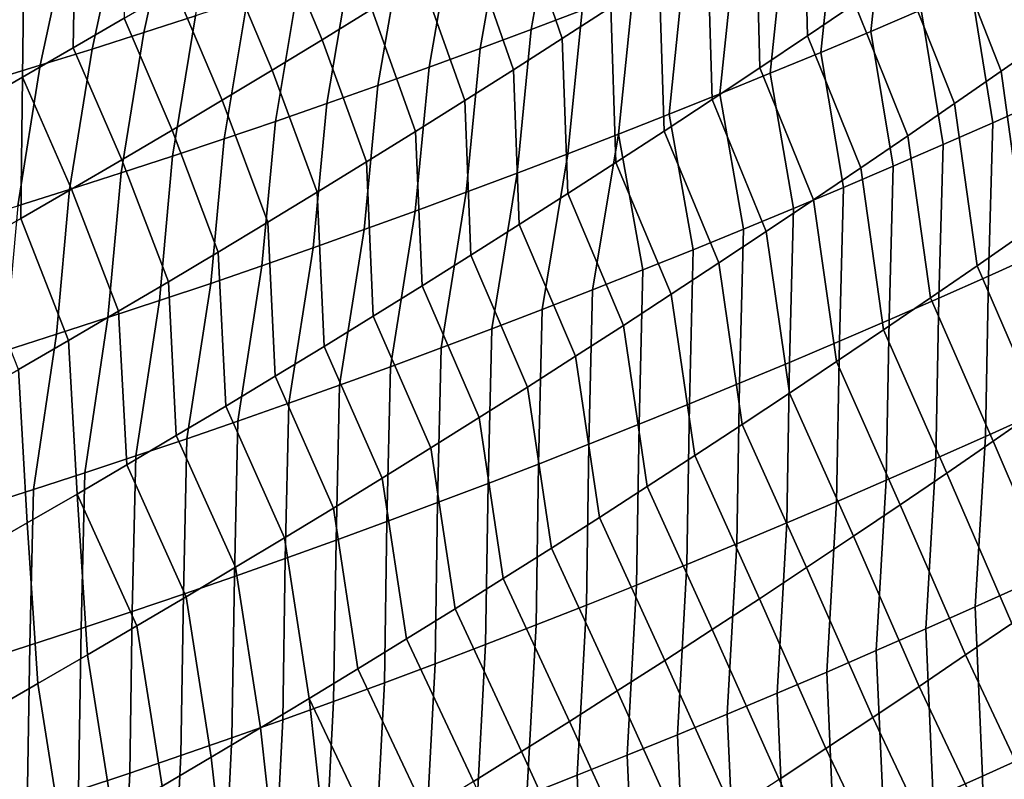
# Model space of a CAD drawing. Header units: metres. Extents: x -240 to 45, y -77 to 27.
# Tile 990 of 1056: x 26.62 to 28.49, y -24.83 to -23.39. Entities that reach past the tile are written whole.
import ezdxf

# ---------------------------------------------------------------- set-up
doc = ezdxf.new("R2010")
doc.units = ezdxf.units.M
doc.layers.add('solid_102011X2', color=7, linetype='CONTINUOUS')

msp = doc.modelspace()

# ---------------------------------------------------------------- linework, layer by layer
at = {"layer": 'solid_102011X2'}
for points in [[(28.206314, -23.359297, 81.407509), (28.116386, -23.420115, 81.375328), (28.109219, -23.124783, 81.074654), (28.199812, -23.063606, 81.105637)], [(28.265881, -23.140133, 122.095032), (28.236708, -23.411318, 121.825127), (28.331779, -23.37077, 121.786957), (28.361324, -23.099768, 122.057487)], [(27.737549, -23.105751, 122.584633), (27.640512, -23.142235, 122.619019), (27.59343, -23.407553, 122.346931), (27.689936, -23.371, 122.312126)], [(28.65946, -23.362925, 81.865646), (28.571669, -23.425045, 81.831017), (28.474339, -23.174686, 81.505562), (28.563093, -23.11244, 81.538742)], [(26.822271, -23.386597, 80.066956), (26.726105, -23.44268, 80.041985), (26.730255, -23.192286, 79.722122), (26.827143, -23.13607, 79.746056)], [(27.014204, -23.126394, 123.126831), (26.915575, -23.158251, 123.157776), (26.859774, -23.413542, 122.879913), (26.957771, -23.381659, 122.848694)], [(27.744041, -23.36578, 80.953224), (27.652052, -23.425093, 80.923515), (27.572279, -23.193708, 80.59272), (27.665361, -23.134312, 80.621132)], [(28.116386, -23.420115, 81.375328), (28.026169, -23.48057, 81.343407), (28.018343, -23.185589, 81.043915), (28.109219, -23.124783, 81.074654)], [(28.170275, -23.179966, 122.132187), (28.141462, -23.451336, 121.862907), (28.236708, -23.411318, 121.825127), (28.265881, -23.140133, 122.095032)], [(26.915575, -23.158251, 123.157776), (26.816845, -23.189516, 123.188332), (26.761667, -23.444838, 122.910736), (26.859774, -23.413542, 122.879913)], [(27.291435, -23.369564, 80.509041), (27.19729, -23.427401, 80.481674), (27.109272, -23.215891, 80.143494), (27.204433, -23.15818, 80.16954)], [(27.640512, -23.142235, 122.619019), (27.543346, -23.178154, 122.653015), (27.496782, -23.443544, 122.38134), (27.59343, -23.407553, 122.346931)], [(28.571669, -23.425045, 81.831017), (28.48357, -23.486824, 81.796631), (28.38529, -23.23658, 81.472626), (28.474339, -23.174686, 81.505562)], [(26.726105, -23.44268, 80.041985), (26.629694, -23.498352, 80.017288), (26.633133, -23.248083, 79.698448), (26.730255, -23.192286, 79.722122)], [(26.816845, -23.189516, 123.188332), (26.718019, -23.220186, 123.218483), (26.663456, -23.475538, 122.941154), (26.761667, -23.444838, 122.910736)], [(27.543346, -23.178154, 122.653015), (27.446053, -23.213509, 122.686615), (27.4, -23.478973, 122.415344), (27.496782, -23.443544, 122.38134)], [(27.652052, -23.425093, 80.923515), (27.559786, -23.48403, 80.894066), (27.47893, -23.252716, 80.56456), (27.572279, -23.193708, 80.59272)], [(28.026169, -23.48057, 81.343407), (27.935659, -23.540663, 81.311745), (27.927189, -23.246025, 81.013428), (28.018343, -23.185589, 81.043915)], [(28.074511, -23.219263, 122.168961), (28.046049, -23.49082, 121.900291), (28.141462, -23.451336, 121.862907), (28.170275, -23.179966, 122.132187)], [(27.446053, -23.213509, 122.686615), (27.348633, -23.248291, 122.719826), (27.303083, -23.513834, 122.448952), (27.4, -23.478973, 122.415344)], [(26.718019, -23.220186, 123.218483), (26.619097, -23.250259, 123.248245), (26.565144, -23.505644, 122.971169), (26.663456, -23.475538, 122.941154)], [(27.19729, -23.427401, 80.481674), (27.102884, -23.48484, 80.454582), (27.013855, -23.273199, 80.117714), (27.109272, -23.215891, 80.143494)], [(27.978592, -23.258017, 122.205338), (27.95047, -23.529764, 121.937279), (28.046049, -23.49082, 121.900291), (28.074511, -23.219263, 122.168961)], [(26.629694, -23.498352, 80.017288), (26.533037, -23.553608, 79.992882), (26.535776, -23.303461, 79.675056), (26.633133, -23.248083, 79.698448)], [(27.348633, -23.248291, 122.719826), (27.251093, -23.282501, 122.752632), (27.206036, -23.548122, 122.482162), (27.303083, -23.513834, 122.448952)], [(27.935659, -23.540663, 81.311745), (27.844862, -23.600388, 81.280342), (27.835754, -23.306089, 80.9832), (27.927189, -23.246025, 81.013428)], [(28.48357, -23.486824, 81.796631), (28.395168, -23.548254, 81.762497), (28.295948, -23.298117, 81.439941), (28.38529, -23.23658, 81.472626)], [(27.559786, -23.48403, 80.894066), (27.467243, -23.542585, 80.864883), (27.385315, -23.311337, 80.536667), (27.47893, -23.252716, 80.56456)], [(27.882521, -23.296228, 122.241325), (27.854729, -23.568169, 121.973862), (27.95047, -23.529764, 121.937279), (27.978592, -23.258017, 122.205338)], [(27.102884, -23.48484, 80.454582), (27.008215, -23.541883, 80.427765), (26.918188, -23.330103, 80.092194), (27.013855, -23.273199, 80.117714)], [(27.251093, -23.282501, 122.752632), (27.153433, -23.316133, 122.785049), (27.108862, -23.581839, 122.514969), (27.206036, -23.548122, 122.482162)], [(28.426678, -23.329697, 121.748398), (28.467382, -23.584448, 121.462135), (28.561283, -23.542519, 121.422394), (28.521395, -23.288101, 121.70945)], [(27.844862, -23.600388, 81.280342), (27.753775, -23.659744, 81.249207), (27.744041, -23.36578, 80.953224), (27.835754, -23.306089, 80.9832)], [(27.786301, -23.333891, 122.276924), (27.758829, -23.606026, 122.010048), (27.854729, -23.568169, 121.973862), (27.882521, -23.296228, 122.241325)], [(28.395168, -23.548254, 81.762497), (28.306463, -23.609335, 81.728615), (28.206314, -23.359297, 81.407509), (28.295948, -23.298117, 81.439941)], [(27.153433, -23.316133, 122.785049), (27.055658, -23.349188, 122.81707), (27.011562, -23.614975, 122.547371), (27.108862, -23.581839, 122.514969)], [(27.467243, -23.542585, 80.864883), (27.374428, -23.60076, 80.835976), (27.291435, -23.369564, 80.509041), (27.385315, -23.311337, 80.536667)], [(27.008215, -23.541883, 80.427765), (26.913284, -23.598526, 80.40123), (26.822271, -23.386597, 80.066956), (26.918188, -23.330103, 80.092194)], [(27.689936, -23.371, 122.312126), (27.662771, -23.643333, 122.045837), (27.758829, -23.606026, 122.010048), (27.786301, -23.333891, 122.276924)], [(28.331779, -23.37077, 121.786957), (28.373291, -23.625868, 121.50148), (28.467382, -23.584448, 121.462135), (28.426678, -23.329697, 121.748398)], [(27.055658, -23.349188, 122.81707), (26.957771, -23.381659, 122.848694), (26.914143, -23.647532, 122.579369), (27.011562, -23.614975, 122.547371)], [(28.306463, -23.609335, 81.728615), (28.217455, -23.670065, 81.694992), (28.116386, -23.420115, 81.375328), (28.206314, -23.359297, 81.407509)], [(26.957771, -23.381659, 122.848694), (26.859774, -23.413542, 122.879913), (26.816605, -23.679502, 122.610954), (26.914143, -23.647532, 122.579369)], [(27.374428, -23.60076, 80.835976), (27.281338, -23.65855, 80.807335), (27.19729, -23.427401, 80.481674), (27.291435, -23.369564, 80.509041)], [(27.59343, -23.407553, 122.346931), (27.566561, -23.680086, 122.081215), (27.662771, -23.643333, 122.045837), (27.689936, -23.371, 122.312126)], [(27.753775, -23.659744, 81.249207), (27.662399, -23.718733, 81.218346), (27.652052, -23.425093, 80.923515), (27.744041, -23.36578, 80.953224)], [(28.236708, -23.411318, 121.825127), (28.279013, -23.666773, 121.540436), (28.373291, -23.625868, 121.50148), (28.331779, -23.37077, 121.786957)], [(26.913284, -23.598526, 80.40123), (26.818094, -23.654766, 80.374962), (26.726105, -23.44268, 80.041985), (26.822271, -23.386597, 80.066956)], [(26.859774, -23.413542, 122.879913), (26.761667, -23.444838, 122.910736), (26.718948, -23.710886, 122.642136), (26.816605, -23.679502, 122.610954)], [(27.496782, -23.443544, 122.38134), (27.470201, -23.71628, 122.116196), (27.566561, -23.680086, 122.081215), (27.59343, -23.407553, 122.346931)], [(28.217455, -23.670065, 81.694992), (28.128145, -23.730442, 81.661636), (28.026169, -23.48057, 81.343407), (28.116386, -23.420115, 81.375328)], [(28.141462, -23.451336, 121.862907), (28.184549, -23.707157, 121.578995), (28.279013, -23.666773, 121.540436), (28.236708, -23.411318, 121.825127)], [(27.281338, -23.65855, 80.807335), (27.187975, -23.715956, 80.778969), (27.102884, -23.48484, 80.454582), (27.19729, -23.427401, 80.481674)], [(27.662399, -23.718733, 81.218346), (27.57074, -23.777348, 81.187752), (27.559786, -23.48403, 80.894066), (27.652052, -23.425093, 80.923515)], [(28.613317, -23.732498, 82.119553), (28.525631, -23.794033, 82.083778), (28.48357, -23.486824, 81.796631), (28.571669, -23.425045, 81.831017)], [(26.761667, -23.444838, 122.910736), (26.663456, -23.475538, 122.941154), (26.62118, -23.741676, 122.672913), (26.718948, -23.710886, 122.642136)], [(26.818094, -23.654766, 80.374962), (26.722647, -23.710602, 80.348984), (26.629694, -23.498352, 80.017288), (26.726105, -23.44268, 80.041985)], [(27.4, -23.478973, 122.415344), (27.373695, -23.751911, 122.150764), (27.470201, -23.71628, 122.116196), (27.496782, -23.443544, 122.38134)], [(28.046049, -23.49082, 121.900291), (28.089905, -23.747019, 121.617149), (28.184549, -23.707157, 121.578995), (28.141462, -23.451336, 121.862907)], [(26.663456, -23.475538, 122.941154), (26.565144, -23.505644, 122.971169), (26.5233, -23.771873, 122.703278), (26.62118, -23.741676, 122.672913)], [(27.187975, -23.715956, 80.778969), (27.094341, -23.77297, 80.750893), (27.008215, -23.541883, 80.427765), (27.102884, -23.48484, 80.454582)], [(27.303083, -23.513834, 122.448952), (27.277044, -23.786976, 122.184929), (27.373695, -23.751911, 122.150764), (27.4, -23.478973, 122.415344)], [(27.57074, -23.777348, 81.187752), (27.478792, -23.83559, 81.157433), (27.467243, -23.542585, 80.864883), (27.559786, -23.48403, 80.894066)], [(28.128145, -23.730442, 81.661636), (28.038534, -23.790462, 81.62854), (27.935659, -23.540663, 81.311745), (28.026169, -23.48057, 81.343407)], [(27.95047, -23.529764, 121.937279), (27.995083, -23.786354, 121.654915), (28.089905, -23.747019, 121.617149), (28.046049, -23.49082, 121.900291)], [(28.525631, -23.794033, 82.083778), (28.437628, -23.855228, 82.048264), (28.395168, -23.548254, 81.762497), (28.48357, -23.486824, 81.796631)], [(26.530991, -23.821051, 80.29789), (26.533037, -23.553608, 79.992882), (26.629694, -23.498352, 80.017288), (26.626945, -23.766031, 80.323288)], [(26.722647, -23.710602, 80.348984), (26.626945, -23.766031, 80.323288), (26.629694, -23.498352, 80.017288)], [(27.206036, -23.548122, 122.482162), (27.180252, -23.82147, 122.218681), (27.277044, -23.786976, 122.184929), (27.303083, -23.513834, 122.448952)], [(27.854729, -23.568169, 121.973862), (27.900087, -23.825155, 121.692276), (27.995083, -23.786354, 121.654915), (27.95047, -23.529764, 121.937279)], [(27.094341, -23.77297, 80.750893), (27.000437, -23.829596, 80.723091), (26.913284, -23.598526, 80.40123), (27.008215, -23.541883, 80.427765)], [(27.108862, -23.581839, 122.514969), (27.083323, -23.855392, 122.252022), (27.180252, -23.82147, 122.218681), (27.206036, -23.548122, 122.482162)], [(27.478792, -23.83559, 81.157433), (27.386562, -23.893457, 81.127396), (27.374428, -23.60076, 80.835976), (27.467243, -23.542585, 80.864883)], [(28.038534, -23.790462, 81.62854), (27.948622, -23.850124, 81.595718), (27.844862, -23.600388, 81.280342), (27.935659, -23.540663, 81.311745)], [(28.437628, -23.855228, 82.048264), (28.349308, -23.91608, 82.013008), (28.306463, -23.609335, 81.728615), (28.395168, -23.548254, 81.762497)], [(28.467382, -23.584448, 121.462135), (28.459196, -23.875092, 121.210838), (28.552896, -23.832958, 121.170319), (28.561283, -23.542519, 121.422394)], [(27.758829, -23.606026, 122.010048), (27.80492, -23.863422, 121.729225), (27.900087, -23.825155, 121.692276), (27.854729, -23.568169, 121.973862)], [(27.011562, -23.614975, 122.547371), (26.986258, -23.888737, 122.284958), (27.083323, -23.855392, 122.252022), (27.108862, -23.581839, 122.514969)], [(28.373291, -23.625868, 121.50148), (28.365294, -23.916718, 121.250961), (28.459196, -23.875092, 121.210838), (28.467382, -23.584448, 121.462135)], [(27.000437, -23.829596, 80.723091), (26.906263, -23.88583, 80.695572), (26.818094, -23.654766, 80.374962), (26.913284, -23.598526, 80.40123)], [(27.386562, -23.893457, 81.127396), (27.294048, -23.950945, 81.097641), (27.281338, -23.65855, 80.807335), (27.374428, -23.60076, 80.835976)], [(27.758829, -23.606026, 122.010048), (27.662771, -23.643333, 122.045837), (27.61408, -23.938328, 121.801926), (27.709583, -23.901148, 121.765778)], [(27.758829, -23.606026, 122.010048), (27.709583, -23.901148, 121.765778), (27.80492, -23.863422, 121.729225)], [(27.948622, -23.850124, 81.595718), (27.85841, -23.909428, 81.563164), (27.753775, -23.659744, 81.249207), (27.844862, -23.600388, 81.280342)], [(26.914143, -23.647532, 122.579369), (26.889063, -23.921501, 122.317474), (26.986258, -23.888737, 122.284958), (27.011562, -23.614975, 122.547371)], [(28.349308, -23.91608, 82.013008), (28.260675, -23.976585, 81.978027), (28.217455, -23.670065, 81.694992), (28.306463, -23.609335, 81.728615)], [(27.662771, -23.643333, 122.045837), (27.566561, -23.680086, 122.081215), (27.518417, -23.97496, 121.837662), (27.61408, -23.938328, 121.801926)], [(28.279013, -23.666773, 121.540436), (28.271191, -23.957834, 121.29068), (28.365294, -23.916718, 121.250961), (28.373291, -23.625868, 121.50148)], [(26.906263, -23.88583, 80.695572), (26.811821, -23.941668, 80.668343), (26.722647, -23.710602, 80.348984), (26.818094, -23.654766, 80.374962)], [(26.816605, -23.679502, 122.610954), (26.791737, -23.95368, 122.349579), (26.889063, -23.921501, 122.317474), (26.914143, -23.647532, 122.579369)], [(27.294048, -23.950945, 81.097641), (27.201254, -24.008055, 81.068169), (27.187975, -23.715956, 80.778969), (27.281338, -23.65855, 80.807335)], [(27.85841, -23.909428, 81.563164), (27.767899, -23.96837, 81.530884), (27.662399, -23.718733, 81.218346), (27.753775, -23.659744, 81.249207)], [(26.718948, -23.710886, 122.642136), (26.694284, -23.985271, 122.381271), (26.791737, -23.95368, 122.349579), (26.816605, -23.679502, 122.610954)], [(27.566561, -23.680086, 122.081215), (27.470201, -23.71628, 122.116196), (27.422594, -24.01104, 121.872986), (27.518417, -23.97496, 121.837662)], [(28.260675, -23.976585, 81.978027), (28.171726, -24.036743, 81.943314), (28.128145, -23.730442, 81.661636), (28.217455, -23.670065, 81.694992)], [(28.184549, -23.707157, 121.578995), (28.176891, -23.998434, 121.329994), (28.271191, -23.957834, 121.29068), (28.279013, -23.666773, 121.540436)], [(26.62118, -23.741676, 122.672913), (26.596708, -24.016272, 122.412544), (26.694284, -23.985271, 122.381271), (26.718948, -23.710886, 122.642136)], [(26.811821, -23.941668, 80.668343), (26.717115, -23.997107, 80.641403), (26.626945, -23.766031, 80.323288), (26.722647, -23.710602, 80.348984)], [(27.201254, -24.008055, 81.068169), (27.108177, -24.064781, 81.038986), (27.094341, -23.77297, 80.750893), (27.187975, -23.715956, 80.778969)], [(27.470201, -23.71628, 122.116196), (27.373695, -23.751911, 122.150764), (27.326612, -24.04656, 121.907898), (27.422594, -24.01104, 121.872986)], [(28.089905, -23.747019, 121.617149), (28.082399, -24.038515, 121.368904), (28.176891, -23.998434, 121.329994), (28.184549, -23.707157, 121.578995)], [(27.767899, -23.96837, 81.530884), (27.677092, -24.026951, 81.498878), (27.57074, -23.777348, 81.187752), (27.662399, -23.718733, 81.218346)], [(28.171726, -24.036743, 81.943314), (28.082466, -24.096552, 81.908875), (28.038534, -23.790462, 81.62854), (28.128145, -23.730442, 81.661636)], [(27.373695, -23.751911, 122.150764), (27.277044, -23.786976, 122.184929), (27.23048, -24.08152, 121.942406), (27.326612, -24.04656, 121.907898)], [(27.995083, -23.786354, 121.654915), (27.987715, -24.07807, 121.407402), (28.082399, -24.038515, 121.368904), (28.089905, -23.747019, 121.617149)], [(26.717115, -23.997107, 80.641403), (26.622145, -24.052147, 80.614761), (26.530991, -23.821051, 80.29789), (26.626945, -23.766031, 80.323288)], [(27.108177, -24.064781, 81.038986), (27.01482, -24.121124, 81.010094), (27.000437, -23.829596, 80.723091), (27.094341, -23.77297, 80.750893)], [(27.277044, -23.786976, 122.184929), (27.180252, -23.82147, 122.218681), (27.134195, -24.115917, 121.976494), (27.23048, -24.08152, 121.942406)], [(27.677092, -24.026951, 81.498878), (27.585989, -24.085165, 81.467163), (27.478792, -23.83559, 81.157433), (27.57074, -23.777348, 81.187752)], [(27.900087, -23.825155, 121.692276), (27.892845, -24.117098, 121.445503), (27.987715, -24.07807, 121.407402), (27.995083, -23.786354, 121.654915)], [(28.082466, -24.096552, 81.908875), (27.992893, -24.156006, 81.87471), (27.948622, -23.850124, 81.595718), (28.038534, -23.790462, 81.62854)], [(28.642704, -24.066025, 82.38562), (28.555487, -24.127043, 82.348595), (28.437628, -23.855228, 82.048264), (28.525631, -23.794033, 82.083778)], [(27.01482, -24.121124, 81.010094), (26.921185, -24.177082, 80.981491), (26.906263, -23.88583, 80.695572), (27.000437, -23.829596, 80.723091)], [(27.180252, -23.82147, 122.218681), (27.083323, -23.855392, 122.252022), (27.037766, -24.149744, 122.010162), (27.134195, -24.115917, 121.976494)], [(27.80492, -23.863422, 121.729225), (27.797791, -24.155592, 121.483185), (27.892845, -24.117098, 121.445503), (27.900087, -23.825155, 121.692276)], [(27.585989, -24.085165, 81.467163), (27.494593, -24.143013, 81.435722), (27.386562, -23.893457, 81.127396), (27.478792, -23.83559, 81.157433)], [(28.459196, -23.875092, 121.210838), (28.453302, -24.178673, 120.974243), (28.546816, -24.136417, 120.932961), (28.552896, -23.832958, 121.170319)], [(27.083323, -23.855392, 122.252022), (26.986258, -23.888737, 122.284958), (26.941189, -24.182999, 122.043427), (27.037766, -24.149744, 122.010162)], [(27.709583, -23.901148, 121.765778), (27.702555, -24.193548, 121.520454), (27.797791, -24.155592, 121.483185), (27.80492, -23.863422, 121.729225)], [(27.992893, -24.156006, 81.87471), (27.903009, -24.215109, 81.840828), (27.85841, -23.909428, 81.563164), (27.948622, -23.850124, 81.595718)], [(28.555487, -24.127043, 82.348595), (28.467943, -24.187729, 82.311836), (28.349308, -23.91608, 82.013008), (28.437628, -23.855228, 82.048264)], [(26.921185, -24.177082, 80.981491), (26.827272, -24.232649, 80.953194), (26.811821, -23.941668, 80.668343), (26.906263, -23.88583, 80.695572)], [(28.365294, -23.916718, 121.250961), (28.359571, -24.220428, 121.015121), (28.453302, -24.178673, 120.974243), (28.459196, -23.875092, 121.210838)], [(26.986258, -23.888737, 122.284958), (26.889063, -23.921501, 122.317474), (26.844473, -24.215677, 122.076263), (26.941189, -24.182999, 122.043427)], [(27.494593, -24.143013, 81.435722), (27.402903, -24.200491, 81.404572), (27.294048, -23.950945, 81.097641), (27.386562, -23.893457, 81.127396)], [(27.61408, -23.938328, 121.801926), (27.60714, -24.230963, 121.557304), (27.702555, -24.193548, 121.520454), (27.709583, -23.901148, 121.765778)], [(26.889063, -23.921501, 122.317474), (26.791737, -23.95368, 122.349579), (26.747618, -24.247774, 122.108681), (26.844473, -24.215677, 122.076263)], [(27.903009, -24.215109, 81.840828), (27.812815, -24.273855, 81.807228), (27.767899, -23.96837, 81.530884), (27.85841, -23.909428, 81.563164)], [(28.467943, -24.187729, 82.311836), (28.380075, -24.248077, 82.275352), (28.260675, -23.976585, 81.978027), (28.349308, -23.91608, 82.013008)], [(28.271191, -23.957834, 121.29068), (28.265629, -24.261679, 121.055595), (28.359571, -24.220428, 121.015121), (28.365294, -23.916718, 121.250961)], [(26.827272, -24.232649, 80.953194), (26.733086, -24.287827, 80.925194), (26.717115, -23.997107, 80.641403), (26.811821, -23.941668, 80.668343)], [(27.518417, -23.97496, 121.837662), (27.511551, -24.267832, 121.59375), (27.60714, -24.230963, 121.557304), (27.61408, -23.938328, 121.801926)], [(26.791737, -23.95368, 122.349579), (26.694284, -23.985271, 122.381271), (26.650625, -24.279289, 122.140686), (26.747618, -24.247774, 122.108681)], [(27.402903, -24.200491, 81.404572), (27.310919, -24.257599, 81.373718), (27.201254, -24.008055, 81.068169), (27.294048, -23.950945, 81.097641)], [(28.176891, -23.998434, 121.329994), (28.171476, -24.302418, 121.09565), (28.265629, -24.261679, 121.055595), (28.271191, -23.957834, 121.29068)], [(27.422594, -24.01104, 121.872986), (27.415789, -24.30415, 121.629768), (27.511551, -24.267832, 121.59375), (27.518417, -23.97496, 121.837662)], [(27.812815, -24.273855, 81.807228), (27.722315, -24.332243, 81.773911), (27.677092, -24.026951, 81.498878), (27.767899, -23.96837, 81.530884)], [(28.380075, -24.248077, 82.275352), (28.291882, -24.308088, 82.239143), (28.171726, -24.036743, 81.943314), (28.260675, -23.976585, 81.978027)], [(26.694284, -23.985271, 122.381271), (26.596708, -24.016272, 122.412544), (26.553501, -24.310215, 122.172264), (26.650625, -24.279289, 122.140686)], [(26.733086, -24.287827, 80.925194), (26.638628, -24.342609, 80.897499), (26.622145, -24.052147, 80.614761), (26.717115, -23.997107, 80.641403)], [(27.310919, -24.257599, 81.373718), (27.218645, -24.314335, 81.343155), (27.108177, -24.064781, 81.038986), (27.201254, -24.008055, 81.068169)], [(27.326612, -24.04656, 121.907898), (27.319857, -24.339911, 121.665375), (27.415789, -24.30415, 121.629768), (27.422594, -24.01104, 121.872986)], [(28.082399, -24.038515, 121.368904), (28.077118, -24.342644, 121.1353), (28.171476, -24.302418, 121.09565), (28.176891, -23.998434, 121.329994)], [(27.722315, -24.332243, 81.773911), (27.631506, -24.390274, 81.740891), (27.585989, -24.085165, 81.467163), (27.677092, -24.026951, 81.498878)], [(26.638628, -24.342609, 80.897499), (26.543901, -24.396997, 80.87011), (26.526915, -24.106787, 80.588417), (26.622145, -24.052147, 80.614761)], [(27.23048, -24.08152, 121.942406), (27.223761, -24.375113, 121.700554), (27.319857, -24.339911, 121.665375), (27.326612, -24.04656, 121.907898)], [(27.987715, -24.07807, 121.407402), (27.982555, -24.382347, 121.17453), (28.077118, -24.342644, 121.1353), (28.082399, -24.038515, 121.368904)], [(28.291882, -24.308088, 82.239143), (28.203365, -24.367758, 82.203209), (28.082466, -24.096552, 81.908875), (28.171726, -24.036743, 81.943314)], [(27.218645, -24.314335, 81.343155), (27.126081, -24.370695, 81.312881), (27.01482, -24.121124, 81.010094), (27.108177, -24.064781, 81.038986)], [(27.134195, -24.115917, 121.976494), (27.127501, -24.409752, 121.735313), (27.223761, -24.375113, 121.700554), (27.23048, -24.08152, 121.942406)], [(27.631506, -24.390274, 81.740891), (27.540392, -24.447943, 81.708168), (27.494593, -24.143013, 81.435722), (27.585989, -24.085165, 81.467163)], [(27.892845, -24.117098, 121.445503), (27.887793, -24.421528, 121.213348), (27.982555, -24.382347, 121.17453), (27.987715, -24.07807, 121.407402)], [(28.203365, -24.367758, 82.203209), (28.114525, -24.427084, 82.167564), (27.992893, -24.156006, 81.87471), (28.082466, -24.096552, 81.908875)], [(27.126081, -24.370695, 81.312881), (27.03323, -24.42668, 81.282913), (26.921185, -24.177082, 80.981491), (27.01482, -24.121124, 81.010094)], [(27.037766, -24.149744, 122.010162), (27.03108, -24.443823, 121.769646), (27.127501, -24.409752, 121.735313), (27.134195, -24.115917, 121.976494)], [(27.797791, -24.155592, 121.483185), (27.792833, -24.460178, 121.251747), (27.887793, -24.421528, 121.213348), (27.892845, -24.117098, 121.445503)], [(28.677402, -24.41243, 82.635391), (28.590591, -24.472855, 82.597137), (28.467943, -24.187729, 82.311836), (28.555487, -24.127043, 82.348595)], [(27.540392, -24.447943, 81.708168), (27.448973, -24.505249, 81.675735), (27.402903, -24.200491, 81.404572), (27.494593, -24.143013, 81.435722)], [(28.546816, -24.136417, 120.932961), (28.453302, -24.178673, 120.974243), (28.433895, -24.501696, 120.760117), (28.527098, -24.45956, 120.718239)], [(26.941189, -24.182999, 122.043427), (26.934504, -24.477324, 121.803558), (27.03108, -24.443823, 121.769646), (27.037766, -24.149744, 122.010162)], [(27.702555, -24.193548, 121.520454), (27.69768, -24.498297, 121.289726), (27.792833, -24.460178, 121.251747), (27.797791, -24.155592, 121.483185)], [(28.114525, -24.427084, 82.167564), (28.025364, -24.486067, 82.132195), (27.903009, -24.215109, 81.840828), (27.992893, -24.156006, 81.87471)], [(27.03323, -24.42668, 81.282913), (26.94009, -24.482283, 81.25325), (26.827272, -24.232649, 80.953194), (26.921185, -24.177082, 80.981491)], [(26.844473, -24.215677, 122.076263), (26.837772, -24.510248, 121.837044), (26.934504, -24.477324, 121.803558), (26.941189, -24.182999, 122.043427)], [(28.453302, -24.178673, 120.974243), (28.359571, -24.220428, 121.015121), (28.340466, -24.543335, 120.801575), (28.433895, -24.501696, 120.760117)], [(27.448973, -24.505249, 81.675735), (27.357252, -24.562189, 81.6436), (27.310919, -24.257599, 81.373718), (27.402903, -24.200491, 81.404572)], [(27.60714, -24.230963, 121.557304), (27.602333, -24.535875, 121.327278), (27.69768, -24.498297, 121.289726), (27.702555, -24.193548, 121.520454)], [(28.590591, -24.472855, 82.597137), (28.503447, -24.532953, 82.559158), (28.380075, -24.248077, 82.275352), (28.467943, -24.187729, 82.311836)], [(26.747618, -24.247774, 122.108681), (26.740889, -24.542593, 121.870102), (26.837772, -24.510248, 121.837044), (26.844473, -24.215677, 122.076263)], [(28.025364, -24.486067, 82.132195), (27.935883, -24.544703, 82.097122), (27.812815, -24.273855, 81.807228), (27.903009, -24.215109, 81.840828)], [(28.359571, -24.220428, 121.015121), (28.265629, -24.261679, 121.055595), (28.246811, -24.584478, 120.842628), (28.340466, -24.543335, 120.801575)], [(26.94009, -24.482283, 81.25325), (26.846664, -24.537506, 81.223892), (26.733086, -24.287827, 80.925194), (26.827272, -24.232649, 80.953194)], [(27.511551, -24.267832, 121.59375), (27.5068, -24.57291, 121.36441), (27.602333, -24.535875, 121.327278), (27.60714, -24.230963, 121.557304)], [(26.650625, -24.279289, 122.140686), (26.643858, -24.574354, 121.902733), (26.740889, -24.542593, 121.870102), (26.747618, -24.247774, 122.108681)], [(27.357252, -24.562189, 81.6436), (27.26523, -24.618763, 81.611778), (27.218645, -24.314335, 81.343155), (27.310919, -24.257599, 81.373718)], [(28.503447, -24.532953, 82.559158), (28.415966, -24.592724, 82.521461), (28.291882, -24.308088, 82.239143), (28.380075, -24.248077, 82.275352)], [(27.415789, -24.30415, 121.629768), (27.411079, -24.609398, 121.401115), (27.5068, -24.57291, 121.36441), (27.511551, -24.267832, 121.59375)], [(27.935883, -24.544703, 82.097122), (27.846083, -24.602989, 82.06234), (27.722315, -24.332243, 81.773911), (27.812815, -24.273855, 81.807228)], [(28.265629, -24.261679, 121.055595), (28.171476, -24.302418, 121.09565), (28.152935, -24.625116, 120.883263), (28.246811, -24.584478, 120.842628)], [(26.553501, -24.310215, 122.172264), (26.546682, -24.605528, 121.934929), (26.643858, -24.574354, 121.902733), (26.650625, -24.279289, 122.140686)], [(26.65897, -24.646797, 81.166115), (26.638628, -24.342609, 80.897499), (26.733086, -24.287827, 80.925194), (26.752956, -24.592344, 81.194847)], [(26.846664, -24.537506, 81.223892), (26.752956, -24.592344, 81.194847), (26.733086, -24.287827, 80.925194)], [(27.26523, -24.618763, 81.611778), (27.172907, -24.674967, 81.580261), (27.126081, -24.370695, 81.312881), (27.218645, -24.314335, 81.343155)], [(27.319857, -24.339911, 121.665375), (27.315176, -24.645334, 121.437401), (27.411079, -24.609398, 121.401115), (27.415789, -24.30415, 121.629768)], [(28.171476, -24.302418, 121.09565), (28.077118, -24.342644, 121.1353), (28.05884, -24.665247, 120.923477), (28.152935, -24.625116, 120.883263)], [(28.415966, -24.592724, 82.521461), (28.328152, -24.652164, 82.484047), (28.203365, -24.367758, 82.203209), (28.291882, -24.308088, 82.239143)], [(27.846083, -24.602989, 82.06234), (27.755966, -24.660927, 82.027847), (27.631506, -24.390274, 81.740891), (27.722315, -24.332243, 81.773911)], [(26.564705, -24.700861, 81.137695), (26.543901, -24.396997, 80.87011), (26.638628, -24.342609, 80.897499), (26.65897, -24.646797, 81.166115)], [(27.223761, -24.375113, 121.700554), (27.219095, -24.680714, 121.473251), (27.315176, -24.645334, 121.437401), (27.319857, -24.339911, 121.665375)], [(28.077118, -24.342644, 121.1353), (27.982555, -24.382347, 121.17453), (27.964531, -24.704865, 120.963272), (28.05884, -24.665247, 120.923477)], [(27.172907, -24.674967, 81.580261), (27.080284, -24.730801, 81.549049), (27.03323, -24.42668, 81.282913), (27.126081, -24.370695, 81.312881)], [(28.328152, -24.652164, 82.484047), (28.240004, -24.711271, 82.446922), (28.114525, -24.427084, 82.167564), (28.203365, -24.367758, 82.203209)], [(27.127501, -24.409752, 121.735313), (27.122837, -24.715532, 121.508675), (27.219095, -24.680714, 121.473251), (27.223761, -24.375113, 121.700554)], [(27.982555, -24.382347, 121.17453), (27.887793, -24.421528, 121.213348), (27.870008, -24.743963, 121.002647), (27.964531, -24.704865, 120.963272)], [(27.755966, -24.660927, 82.027847), (27.665533, -24.718513, 81.99366), (27.540392, -24.447943, 81.708168), (27.631506, -24.390274, 81.740891)], [(27.080284, -24.730801, 81.549049), (26.987364, -24.786261, 81.51815), (26.94009, -24.482283, 81.25325), (27.03323, -24.42668, 81.282913)], [(27.03108, -24.443823, 121.769646), (27.026405, -24.749784, 121.543663), (27.122837, -24.715532, 121.508675), (27.127501, -24.409752, 121.735313)], [(27.887793, -24.421528, 121.213348), (27.792833, -24.460178, 121.251747), (27.775278, -24.782541, 121.041603), (27.870008, -24.743963, 121.002647)], [(28.240004, -24.711271, 82.446922), (28.151525, -24.770042, 82.410088), (28.025364, -24.486067, 82.132195), (28.114525, -24.427084, 82.167564)], [(26.934504, -24.477324, 121.803558), (26.929804, -24.783468, 121.578224), (27.026405, -24.749784, 121.543663), (27.03108, -24.443823, 121.769646)], [(27.665533, -24.718513, 81.99366), (27.574785, -24.775745, 81.959778), (27.448973, -24.505249, 81.675735), (27.540392, -24.447943, 81.708168)], [(27.792833, -24.460178, 121.251747), (27.69768, -24.498297, 121.289726), (27.68034, -24.820589, 121.080132), (27.775278, -24.782541, 121.041603)], [(28.433895, -24.501696, 120.760117), (28.448208, -24.822268, 120.547981), (28.541409, -24.780003, 120.505241), (28.527098, -24.45956, 120.718239)], [(26.837772, -24.510248, 121.837044), (26.833035, -24.81658, 121.61235), (26.929804, -24.783468, 121.578224), (26.934504, -24.477324, 121.803558)], [(26.987364, -24.786261, 81.51815), (26.89415, -24.841343, 81.487572), (26.846664, -24.537506, 81.223892), (26.94009, -24.482283, 81.25325)], [(27.69768, -24.498297, 121.289726), (27.602333, -24.535875, 121.327278), (27.585197, -24.858107, 121.118233), (27.68034, -24.820589, 121.080132)], [(28.151525, -24.770042, 82.410088), (28.062717, -24.828476, 82.373543), (27.935883, -24.544703, 82.097122), (28.025364, -24.486067, 82.132195)], [(28.340466, -24.543335, 120.801575), (28.354767, -24.864044, 120.590309), (28.448208, -24.822268, 120.547981), (28.433895, -24.501696, 120.760117)], [(26.740889, -24.542593, 121.870102), (26.736103, -24.849112, 121.646034), (26.833035, -24.81658, 121.61235), (26.837772, -24.510248, 121.837044)], [(27.574785, -24.775745, 81.959778), (27.483725, -24.832623, 81.926201), (27.357252, -24.562189, 81.6436), (27.448973, -24.505249, 81.675735)], [(26.89415, -24.841343, 81.487572), (26.800642, -24.896049, 81.457314), (26.752956, -24.592344, 81.194847), (26.846664, -24.537506, 81.223892)], [(27.602333, -24.535875, 121.327278), (27.5068, -24.57291, 121.36441), (27.489855, -24.895086, 121.155907), (27.585197, -24.858107, 121.118233)], [(28.639454, -24.824743, 82.832573), (28.552584, -24.884275, 82.793335), (28.415966, -24.592724, 82.521461), (28.503447, -24.532953, 82.559158)], [(26.643858, -24.574354, 121.902733), (26.639008, -24.881062, 121.679291), (26.736103, -24.849112, 121.646034), (26.740889, -24.542593, 121.870102)], [(28.062717, -24.828476, 82.373543), (27.973581, -24.886574, 82.337303), (27.846083, -24.602989, 82.06234), (27.935883, -24.544703, 82.097122)], [(28.246811, -24.584478, 120.842628), (28.261087, -24.905329, 120.63221), (28.354767, -24.864044, 120.590309), (28.340466, -24.543335, 120.801575)], [(26.546682, -24.605528, 121.934929), (26.541756, -24.912424, 121.712105), (26.639008, -24.881062, 121.679291), (26.643858, -24.574354, 121.902733)], [(27.483725, -24.832623, 81.926201), (27.392353, -24.889141, 81.892929), (27.26523, -24.618763, 81.611778), (27.357252, -24.562189, 81.6436)], [(27.5068, -24.57291, 121.36441), (27.411079, -24.609398, 121.401115), (27.394314, -24.931524, 121.193146), (27.489855, -24.895086, 121.155907)], [(26.800642, -24.896049, 81.457314), (26.706842, -24.950377, 81.427383), (26.65897, -24.646797, 81.166115), (26.752956, -24.592344, 81.194847)], [(28.152935, -24.625116, 120.883263), (28.16717, -24.946115, 120.673691), (28.261087, -24.905329, 120.63221), (28.246811, -24.584478, 120.842628)], [(28.552584, -24.884275, 82.793335), (28.46537, -24.943487, 82.754387), (28.328152, -24.652164, 82.484047), (28.415966, -24.592724, 82.521461)], [(27.411079, -24.609398, 121.401115), (27.315176, -24.645334, 121.437401), (27.298578, -24.967415, 121.229958), (27.394314, -24.931524, 121.193146)], [(27.973581, -24.886574, 82.337303), (27.884117, -24.944328, 82.301353), (27.755966, -24.660927, 82.027847), (27.846083, -24.602989, 82.06234)], [(27.392353, -24.889141, 81.892929), (27.300671, -24.945301, 81.85997), (27.172907, -24.674967, 81.580261), (27.26523, -24.618763, 81.611778)], [(28.05884, -24.665247, 120.923477), (28.073021, -24.986399, 120.714745), (28.16717, -24.946115, 120.673691), (28.152935, -24.625116, 120.883263)], [(26.706842, -24.950377, 81.427383), (26.612757, -25.00432, 81.397774), (26.564705, -24.700861, 81.137695), (26.65897, -24.646797, 81.166115)], [(27.315176, -24.645334, 121.437401), (27.219095, -24.680714, 121.473251), (27.20265, -25.002756, 121.266327), (27.298578, -24.967415, 121.229958)], [(27.884117, -24.944328, 82.301353), (27.794327, -25.001743, 82.265717), (27.665533, -24.718513, 81.99366), (27.755966, -24.660927, 82.027847)], [(27.964531, -24.704865, 120.963272), (27.97864, -25.026175, 120.755371), (28.073021, -24.986399, 120.714745), (28.05884, -24.665247, 120.923477)], [(28.46537, -24.943487, 82.754387), (28.377815, -25.002375, 82.715736), (28.240004, -24.711271, 82.446922), (28.328152, -24.652164, 82.484047)], [(27.116381, -25.056534, 81.795006), (27.080284, -24.730801, 81.549049), (27.172907, -24.674967, 81.580261), (27.208679, -25.001099, 81.827332)], [(27.219095, -24.680714, 121.473251), (27.122837, -24.715532, 121.508675), (27.106533, -25.03754, 121.302269), (27.20265, -25.002756, 121.266327)], [(27.300671, -24.945301, 81.85997), (27.208679, -25.001099, 81.827332), (27.172907, -24.674967, 81.580261)], [(27.870008, -24.743963, 121.002647), (27.884033, -25.065437, 120.795578), (27.97864, -25.026175, 120.755371), (27.964531, -24.704865, 120.963272)], [(27.122837, -24.715532, 121.508675), (27.026405, -24.749784, 121.543663), (27.010231, -25.071764, 121.337769), (27.106533, -25.03754, 121.302269)], [(27.794327, -25.001743, 82.265717), (27.704214, -25.058813, 82.230385), (27.574785, -24.775745, 81.959778), (27.665533, -24.718513, 81.99366)], [(28.377815, -25.002375, 82.715736), (28.289919, -25.060938, 82.677376), (28.151525, -24.770042, 82.410088), (28.240004, -24.711271, 82.446922)], [(27.023777, -25.111601, 81.763008), (26.987364, -24.786261, 81.51815), (27.080284, -24.730801, 81.549049), (27.116381, -25.056534, 81.795006)], [(27.775278, -24.782541, 121.041603), (27.789202, -25.104183, 120.83535), (27.884033, -25.065437, 120.795578), (27.870008, -24.743963, 121.002647)], [(27.026405, -24.749784, 121.543663), (26.929804, -24.783468, 121.578224), (26.913746, -25.105423, 121.372833), (27.010231, -25.071764, 121.337769)], [(27.704214, -25.058813, 82.230385), (27.613777, -25.11554, 82.195366), (27.483725, -24.832623, 81.926201), (27.574785, -24.775745, 81.959778)], [(28.289919, -25.060938, 82.677376), (28.201681, -25.119173, 82.639313), (28.062717, -24.828476, 82.373543), (28.151525, -24.770042, 82.410088)], [(28.541409, -24.780003, 120.505241), (28.448208, -24.822268, 120.547981), (28.454727, -25.158333, 120.356926), (28.547853, -25.116123, 120.313446)], [(26.929804, -24.783468, 121.578224), (26.833035, -24.81658, 121.61235), (26.817081, -25.138512, 121.407463), (26.913746, -25.105423, 121.372833)], [(26.930868, -25.166302, 81.731339), (26.89415, -24.841343, 81.487572), (26.987364, -24.786261, 81.51815), (27.023777, -25.111601, 81.763008)], [(27.68034, -24.820589, 121.080132), (27.694147, -25.142405, 120.874687), (27.789202, -25.104183, 120.83535), (27.775278, -24.782541, 121.041603)], [(26.833035, -24.81658, 121.61235), (26.736103, -24.849112, 121.646034), (26.72024, -25.171028, 121.441643), (26.817081, -25.138512, 121.407463)], [(27.585197, -24.858107, 121.118233), (27.598875, -25.180099, 120.913589), (27.694147, -25.142405, 120.874687), (27.68034, -24.820589, 121.080132)], [(28.448208, -24.822268, 120.547981), (28.354767, -24.864044, 120.590309), (28.361345, -25.200062, 120.399986), (28.454727, -25.158333, 120.356926)]]:
    msp.add_3dface(points, dxfattribs=at)

doc.saveas('drawing.dxf')
